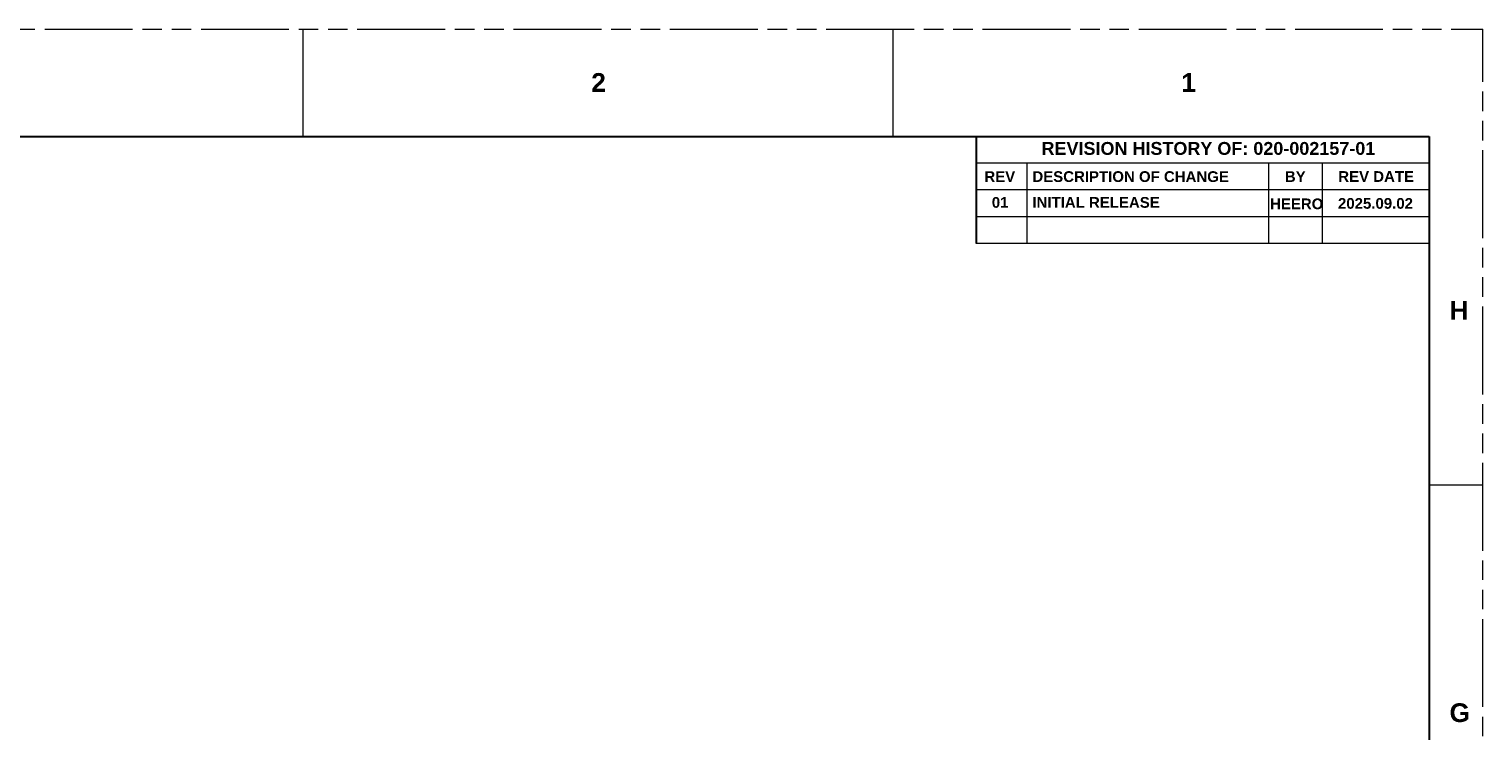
# Model space of a CAD drawing. Header units: millimetres. Extents: x 3925 to 5043, y -86 to 778.
# Tile 325 of 325: x 4698 to 5043, y 611 to 778. Entities that reach past the tile are written whole.
import ezdxf

# ---------------------------------------------------------------- set-up
doc = ezdxf.new("R2010")
doc.units = ezdxf.units.MM
doc.header["$LTSCALE"] = 46.255
doc.linetypes.add('PHANTOM', pattern=[0.8, 0.45, -0.05, 0.1, -0.05, 0.1, -0.05])
doc.layers.get('0').update_dxf_attribs({"linetype": 'CONTINUOUS'})
doc.styles.add('SLDTEXTSTYLE0', font='arialbd.ttf', dxfattribs={"height": 5.5})

msp = doc.modelspace()

# ---------------------------------------------------------------- linework, layer by layer
at = {"color": 7, "linetype": 'PHANTOM', "lineweight": 0}
for p in [(3924.9114, 777.5606), (5042.5114, -86.0394)]:
    msp.add_line(p, (5042.5114, 777.5606), dxfattribs=at)
at = {"color": 7, "linetype": 'Continuous', "lineweight": 0}
for p, q in [((4763.1114, 777.5606), (4763.1114, 752.1606)), ((4902.8114, 777.5606), (4902.8114, 752.1606)), ((5029.8114, 752.1606), (4922.4914, 752.1606)), ((5029.8114, 752.1606), (5029.8114, 707.7106)), ((4922.4914, 745.8106), (4922.4914, 726.7606)), ((5029.8114, 745.8106), (4922.4914, 745.8106)), ((4934.5614, 745.8106), (4934.5614, 726.7606)), ((4991.7114, 745.8106), (4991.7114, 726.7606)), ((5004.4114, 745.8106), (5004.4114, 726.7606)), ((5029.8114, 739.4606), (4922.4914, 739.4606)), ((5029.8114, 733.1106), (4922.4914, 733.1106)), ((5029.8114, 726.7606), (4922.4914, 726.7606)), ((5029.8114, 669.6106), (5042.5114, 669.6106))]:
    msp.add_line(p, q, dxfattribs=at)
at = {"color": 7, "linetype": 'Continuous', "lineweight": 30}
for p, q in [((3937.6114, 752.1606), (5029.8114, 752.1606)), ((4922.4914, 752.1606), (4922.4914, 726.7606)), ((5029.8114, 752.1606), (5029.8114, -60.6394))]:
    msp.add_line(p, q, dxfattribs=at)

# ---------------------------------------------------------------- texts
at = {"color": 7, "linetype": 'Continuous', "lineweight": 0, "style": 'SLDTEXTSTYLE0'}
for s, insert, char_height, attachment_point in [('2', (4831.4057, 767.1333), 4.445, 1), ('1', (4971.1057, 767.1333), 4.445, 1), ('REVISION HISTORY OF: 020-002157-01', (4977.5148, 750.8235), 3.048, 2), ('REV', (4928.1174, 743.8972), 2.54, 2), ('{\\W1;DESCRIPTION OF CHANGE}', (4935.8397, 743.8972), 2.54, 1), ('BY', (4998.0843, 743.9052), 2.54, 2), ('REV DATE', (5017.2317, 743.9149), 2.54, 2), ('H', (5034.6057, 713.1583), 4.445, 1), ('G', (5034.6057, 617.9083), 4.445, 1)]:
    msp.add_mtext(s, dxfattribs=dict(at, insert=insert, char_height=char_height, attachment_point=attachment_point))
at = {"color": 0, "linetype": 'Continuous', "lineweight": 0, "char_height": 2.54, "style": 'SLDTEXTSTYLE0'}
for s, insert, attachment_point in [('01', (4928.2028, 737.7898), 2), ('{\\W1;INITIAL RELEASE}', (4935.8397, 737.7898), 1), ('HEERO', (4992.1047, 737.4448), 1), ('2025.09.02', (5008.1937, 737.5514), 1)]:
    msp.add_mtext(s, dxfattribs=dict(at, insert=insert, attachment_point=attachment_point))

doc.saveas('drawing.dxf')
